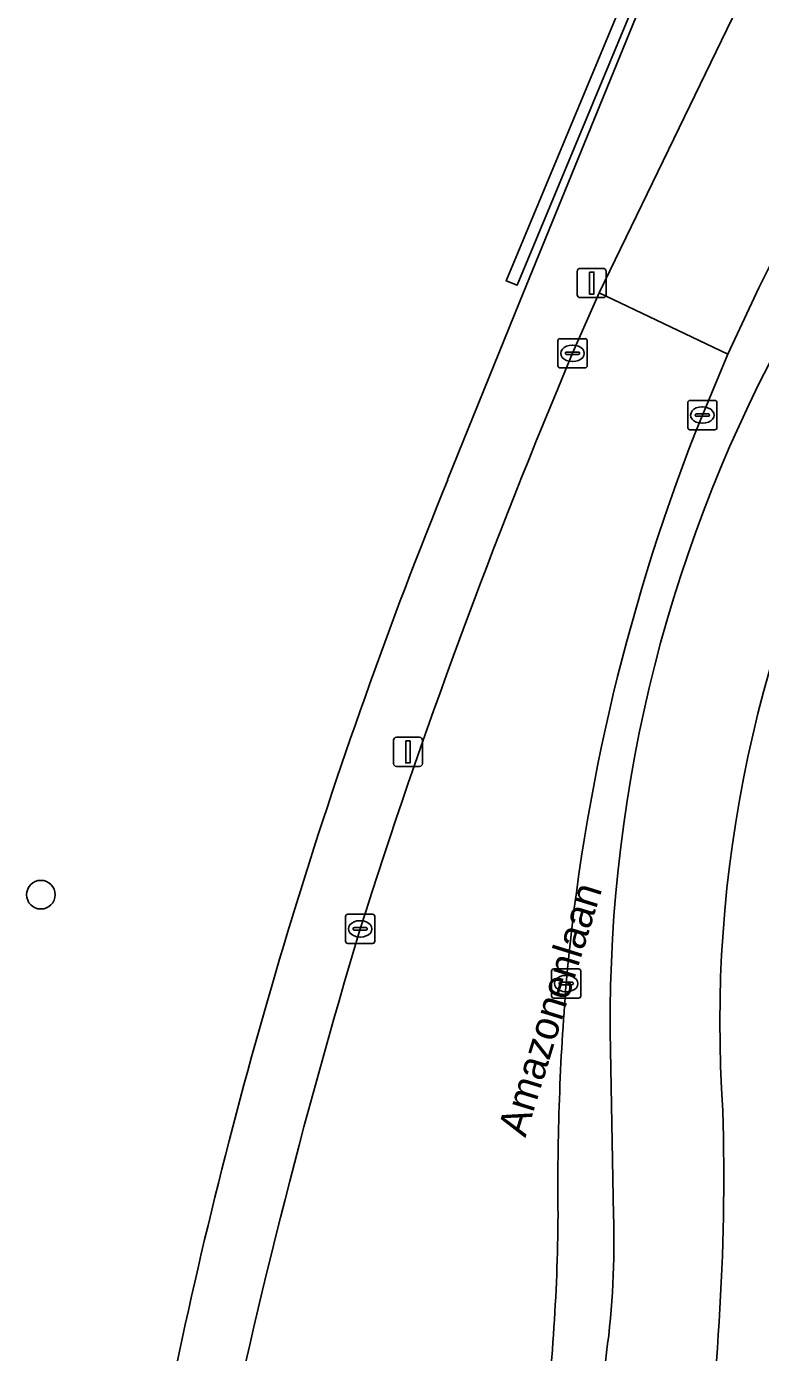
# Model space of a CAD drawing. Extents: x 161848 to 162726, y 385382 to 386521.
# Drawn here: x 162501.89 to 162526.96, y 385425.82 to 385471.15 of the extents above; entities that cross this region are included whole.
import ezdxf

# ---------------------------------------------------------------- set-up
doc = ezdxf.new("R2010")
doc.units = 0
for name, color, linetype in [('IMGEO_Boom', 7, 'Continuous'), ('IMGEO_Fietspad_gesloten', 7, 'Continuous'), ('IMGEO_Groenvoorziening', 7, 'Continuous'), ('IMGEO_Haag', 7, 'Continuous'), ('IMGEO_Kolk', 7, 'Continuous'), ('IMGEO_Lichtmast', 7, 'Continuous'), ('IMGEO_Openbare_ruimte_label', 7, 'Continuous'), ('IMGEO_Rijbaan_lokaal_gesloten', 7, 'Continuous'), ('IMGEO_Verkeerseiland_groen', 7, 'Continuous'), ('IMGEO_Voetpad_open', 7, 'Continuous')]:
    doc.layers.add(name, color=color, linetype=linetype)

msp = doc.modelspace()

# ---------------------------------------------------------------- linework, layer by layer
at = {"layer": 'IMGEO_Boom'}
msp.add_circle((162502.376, 385441.471), 0.489, dxfattribs=at)
at = {"layer": 'IMGEO_Fietspad_gesloten'}
msp.add_lwpolyline([(162521.831, 385436.78), (162521.938, 385430.519)], dxfattribs=at)
for centre, radius, start, end in [((162570.886, 385437.192), 49.057, 150.9064, 180.4807), ((162569.107, 385437.093), 43.533, 151.9105, 183.9732), ((162445.245, 385431.888), 80.463, 351.28606, 1.55879), ((162494.071, 385429.556), 27.884, 352.297, 1.9782), ((162274.688, 385450.072), 248.203, 352.03769, 354.39233)]:
    msp.add_arc(centre, radius, start, end, dxfattribs=at)
at = {"layer": 'IMGEO_Groenvoorziening'}
for points in [[(162546.694, 385522.016), (162546.32, 385522.205), (162537.199, 385504.871), (162535.197, 385501.211), (162532.824, 385496.317), (162525.906, 385480.798), (162518.279, 385462.455), (162518.645, 385462.309), (162525.082, 385477.793), (162526.365, 385480.78), (162529.989, 385489.222), (162531.318, 385491.896)], [(162531.318, 385491.896), (162529.989, 385489.222), (162526.365, 385480.78), (162525.082, 385477.793), (162518.645, 385462.309), (162518.279, 385462.455), (162525.906, 385480.798), (162532.824, 385496.317), (162535.197, 385501.211), (162537.199, 385504.871), (162546.32, 385522.205), (162546.694, 385522.016)], [(162516.275, 385455.652), (162518.729, 385461.733), (162526.926, 385481.835)]]:
    msp.add_lwpolyline(points, dxfattribs=at)
msp.add_arc((162682.159, 385388.311), 179.031, 157.90526, 168.07068, dxfattribs=at)
at = {"layer": 'IMGEO_Haag'}
msp.add_lwpolyline([(162545.922, 385521.449), (162537.199, 385504.871), (162535.197, 385501.211), (162532.824, 385496.317), (162525.906, 385480.798), (162518.279, 385462.455), (162518.645, 385462.309), (162525.082, 385477.793), (162526.365, 385480.78), (162529.989, 385489.222), (162531.318, 385491.896)], dxfattribs=at)
at = {"layer": 'IMGEO_Kolk'}
for p, q in [((162520.116, 385460.48), (162520.968, 385460.48)), ((162520.041, 385459.554), (162520.041, 385460.406)), ((162520.3, 385459.974), (162520.3, 385459.986)), ((162520.343, 385460.023), (162520.741, 385460.023)), ((162520.529, 385460.26), (162520.554, 385460.26)), ((162520.784, 385459.986), (162520.784, 385459.974)), ((162521.042, 385460.406), (162521.042, 385459.554)), ((162520.738, 385459.937), (162520.34, 385459.937)), ((162520.552, 385459.7), (162520.527, 385459.7)), ((162520.968, 385459.48), (162520.116, 385459.48)), ((162524.476, 385457.442), (162524.476, 385458.294)), ((162524.551, 385458.368), (162525.403, 385458.368)), ((162525.477, 385458.294), (162525.477, 385457.442)), ((162524.735, 385457.862), (162524.735, 385457.874)), ((162525.173, 385457.825), (162524.775, 385457.825)), ((162524.778, 385457.911), (162525.176, 385457.911)), ((162524.964, 385458.148), (162524.989, 385458.148)), ((162525.219, 385457.874), (162525.219, 385457.862)), ((162525.403, 385457.368), (162524.551, 385457.368)), ((162524.987, 385457.588), (162524.962, 385457.588)), ((162512.785, 385439.876), (162512.785, 385440.728)), ((162512.86, 385440.802), (162513.712, 385440.802)), ((162513.273, 385440.582), (162513.298, 385440.582)), ((162513.786, 385440.728), (162513.786, 385439.876)), ((162513.044, 385440.296), (162513.044, 385440.308)), ((162513.482, 385440.259), (162513.084, 385440.259)), ((162513.087, 385440.345), (162513.485, 385440.345)), ((162513.528, 385440.308), (162513.528, 385440.296)), ((162513.712, 385439.802), (162512.86, 385439.802)), ((162513.296, 385440.022), (162513.271, 385440.022)), ((162519.824, 385438.007), (162519.824, 385438.859)), ((162519.899, 385438.933), (162520.751, 385438.933)), ((162520.312, 385438.713), (162520.337, 385438.713)), ((162520.825, 385438.859), (162520.825, 385438.007)), ((162520.083, 385438.427), (162520.083, 385438.439)), ((162520.521, 385438.39), (162520.123, 385438.39)), ((162520.126, 385438.476), (162520.524, 385438.476)), ((162520.567, 385438.439), (162520.567, 385438.427)), ((162520.751, 385437.933), (162519.899, 385437.933)), ((162520.335, 385438.153), (162520.31, 385438.153))]:
    msp.add_line(p, q, dxfattribs=at)
for points in [[(162520.116, 385460.48), (162520.968, 385460.48)], [(162520.041, 385459.554), (162520.041, 385460.406)], [(162521.042, 385460.406), (162521.042, 385459.554)], [(162520.968, 385459.48), (162520.116, 385459.48)], [(162524.476, 385457.442), (162524.476, 385458.294)], [(162524.551, 385458.368), (162525.403, 385458.368)], [(162525.477, 385458.294), (162525.477, 385457.442)], [(162525.403, 385457.368), (162524.551, 385457.368)], [(162512.785, 385439.876), (162512.785, 385440.728)], [(162512.86, 385440.802), (162513.712, 385440.802)], [(162513.786, 385440.728), (162513.786, 385439.876)], [(162513.712, 385439.802), (162512.86, 385439.802)], [(162519.824, 385438.007), (162519.824, 385438.859)], [(162519.899, 385438.933), (162520.751, 385438.933)], [(162520.825, 385438.859), (162520.825, 385438.007)], [(162520.751, 385437.933), (162519.899, 385437.933)]]:
    msp.add_lwpolyline(points, dxfattribs=at)
for centre, radius, start, end in [((162520.118, 385460.404), 0.0765, 91.552, 178.448), ((162520.118, 385460.404), 0.0765, 91.552, 178.448), ((162520.966, 385460.404), 0.0765, 1.552, 88.448), ((162520.966, 385460.404), 0.0765, 1.552, 88.448), ((162520.34, 385459.983), 0.0403, 85.8775, 175.7526), ((162520.337, 385459.973), 0.0366, 178.938, 274.7102), ((162520.741, 385459.98), 0.043, 264.8664, 352.4533), ((162520.745, 385459.985), 0.0386, 1.7309, 96.639), ((162520.118, 385459.556), 0.0765, 181.552, 268.448), ((162520.118, 385459.556), 0.0765, 181.552, 268.448), ((162520.966, 385459.556), 0.0765, 271.552, 358.448), ((162520.966, 385459.556), 0.0765, 271.552, 358.448), ((162524.553, 385458.292), 0.0765, 91.552, 178.448), ((162524.553, 385458.292), 0.0765, 91.552, 178.448), ((162525.401, 385458.292), 0.0765, 1.552, 88.448), ((162525.401, 385458.292), 0.0765, 1.552, 88.448), ((162524.775, 385457.871), 0.0403, 85.8775, 175.7526), ((162524.772, 385457.861), 0.0366, 178.938, 274.7102), ((162525.176, 385457.868), 0.043, 264.8664, 352.4533), ((162525.18, 385457.873), 0.0386, 1.7309, 96.639), ((162524.553, 385457.444), 0.0765, 181.552, 268.448), ((162524.553, 385457.444), 0.0765, 181.552, 268.448), ((162525.401, 385457.444), 0.0765, 271.552, 358.448), ((162525.401, 385457.444), 0.0765, 271.552, 358.448), ((162512.862, 385440.726), 0.0765, 91.552, 178.448), ((162512.862, 385440.726), 0.0765, 91.552, 178.448), ((162513.71, 385440.726), 0.0765, 1.552, 88.448), ((162513.71, 385440.726), 0.0765, 1.552, 88.448), ((162513.084, 385440.305), 0.0403, 85.8775, 175.7526), ((162513.081, 385440.295), 0.0366, 178.938, 274.7102), ((162513.485, 385440.302), 0.043, 264.8664, 352.4533), ((162513.489, 385440.307), 0.0386, 1.7309, 96.639), ((162512.862, 385439.878), 0.0765, 181.552, 268.448), ((162512.862, 385439.878), 0.0765, 181.552, 268.448), ((162513.71, 385439.878), 0.0765, 271.552, 358.448), ((162513.71, 385439.878), 0.0765, 271.552, 358.448), ((162519.901, 385438.857), 0.0765, 91.552, 178.448), ((162519.901, 385438.857), 0.0765, 91.552, 178.448), ((162520.749, 385438.857), 0.0765, 1.552, 88.448), ((162520.749, 385438.857), 0.0765, 1.552, 88.448), ((162520.123, 385438.436), 0.0403, 85.8775, 175.7526), ((162520.12, 385438.426), 0.0366, 178.938, 274.7102), ((162520.524, 385438.433), 0.043, 264.8664, 352.4533), ((162520.528, 385438.438), 0.0386, 1.7309, 96.639), ((162519.901, 385438.009), 0.0765, 181.552, 268.448), ((162519.901, 385438.009), 0.0765, 181.552, 268.448), ((162520.749, 385438.009), 0.0765, 271.552, 358.448), ((162520.749, 385438.009), 0.0765, 271.552, 358.448)]:
    msp.add_arc(centre, radius, start, end, dxfattribs=at)
for centre, major_axis, ratio, start_param, end_param in [((162520.528, 385459.98), (-0.387, 0.002), 0.722429, 4.712389, 7.853982), ((162520.553, 385459.98), (-0.39, 0.002), 0.717154, 1.570796, 4.712389), ((162524.963, 385457.868), (-0.387, 0.002), 0.722429, 4.712389, 7.853982), ((162524.988, 385457.868), (-0.39, 0.002), 0.717154, 1.570796, 4.712389), ((162513.272, 385440.302), (-0.387, 0.002), 0.722429, 4.712389, 7.853982), ((162513.297, 385440.302), (-0.39, 0.002), 0.717154, 1.570796, 4.712389), ((162520.311, 385438.433), (-0.387, 0.002), 0.722429, 4.712389, 7.853982), ((162520.336, 385438.433), (-0.39, 0.002), 0.717154, 1.570796, 4.712389)]:
    msp.add_ellipse(centre, major_axis=major_axis, ratio=ratio, start_param=start_param, end_param=end_param, dxfattribs=at)
at = {"layer": 'IMGEO_Lichtmast'}
for p, q in [((162520.701, 385461.982), (162520.701, 385462.782)), ((162520.701, 385462.782), (162520.701, 385461.982)), ((162520.801, 385462.882), (162521.591, 385462.882)), ((162521.591, 385462.882), (162520.801, 385462.882)), ((162521.691, 385462.782), (162521.691, 385461.982)), ((162521.691, 385461.982), (162521.691, 385462.782)), ((162521.591, 385461.882), (162520.801, 385461.882)), ((162520.801, 385461.882), (162521.591, 385461.882)), ((162514.524, 385446.853), (162515.314, 385446.853)), ((162515.314, 385446.853), (162514.524, 385446.853)), ((162514.424, 385445.953), (162514.424, 385446.753)), ((162514.424, 385446.753), (162514.424, 385445.953)), ((162515.414, 385446.753), (162515.414, 385445.953)), ((162515.414, 385445.953), (162515.414, 385446.753)), ((162515.314, 385445.853), (162514.524, 385445.853)), ((162514.524, 385445.853), (162515.314, 385445.853))]:
    msp.add_line(p, q, dxfattribs=at)
for points in [[(162521.121, 385462.757), (162521.271, 385462.757), (162521.271, 385462.007), (162521.121, 385462.007), (162521.121, 385462.757)], [(162514.844, 385446.728), (162514.994, 385446.728), (162514.994, 385445.978), (162514.844, 385445.978), (162514.844, 385446.728)]]:
    msp.add_lwpolyline(points, dxfattribs=at)
for centre, start, end in [((162520.801, 385462.782), 90, 180), ((162520.801, 385462.782), 90, 180), ((162521.591, 385462.782), 0, 90), ((162521.591, 385462.782), 360, 90), ((162520.801, 385461.982), 180, 270), ((162520.801, 385461.982), 180, 270), ((162521.591, 385461.982), 270, 0), ((162521.591, 385461.982), 270, 0), ((162514.524, 385446.753), 90, 180), ((162514.524, 385446.753), 90, 180), ((162515.314, 385446.753), 0, 90), ((162515.314, 385446.753), 360, 90), ((162514.524, 385445.953), 180, 270), ((162514.524, 385445.953), 180, 270), ((162515.314, 385445.953), 270, 0), ((162515.314, 385445.953), 270, 0)]:
    msp.add_arc(centre, 0.1, start, end, dxfattribs=at)
at = {"layer": 'IMGEO_Rijbaan_lokaal_gesloten'}
msp.add_lwpolyline([(162533.423, 385475.202), (162528.884, 385477.401), (162527.814, 385475.193), (162521.448, 385462.048), (162525.851, 385459.949), (162526.912, 385462.215), (162529.575, 385467.554)], close=True, dxfattribs=at)
for points in [[(162525.851, 385459.949), (162521.448, 385462.048), (162520.542, 385459.98)], [(162524.977, 385457.868), (162525.851, 385459.949)]]:
    msp.add_lwpolyline(points, dxfattribs=at)
for centre, radius, start, end in [((162729.615, 385371.71), 226.942, 157.11075, 162.40769), ((162588.195, 385432.462), 68.132, 158.10559, 174.97209), ((162729.648, 385375.302), 225.915, 163.27849, 168.47254), ((162605.386, 385431.462), 85.346, 175.3151, 180.62923), ((162454.665, 385430.946), 65.382, 352.43976, 359.63093)]:
    msp.add_arc(centre, radius, start, end, dxfattribs=at)
at = {"layer": 'IMGEO_Verkeerseiland_groen'}
for points in [[(162556.467, 385516.741), (162555.262, 385518.28), (162551.475, 385510.772), (162542.639, 385493.414), (162533.865, 385476.024), (162533.423, 385475.202), (162529.575, 385467.554), (162526.912, 385462.215), (162525.851, 385459.949), (162524.977, 385457.868)], [(162521.938, 385430.519), (162521.831, 385436.78)]]:
    msp.add_lwpolyline(points, dxfattribs=at)
for centre, radius, start, end in [((162570.886, 385437.192), 49.057, 150.9064, 180.4807), ((162588.195, 385432.462), 68.132, 158.10559, 174.97209), ((162605.386, 385431.462), 85.346, 175.3151, 180.62923), ((162454.665, 385430.946), 65.382, 352.43976, 359.63093), ((162494.071, 385429.556), 27.884, 352.297, 1.9782), ((162274.688, 385450.072), 248.203, 352.03769, 354.39233)]:
    msp.add_arc(centre, radius, start, end, dxfattribs=at)
at = {"layer": 'IMGEO_Voetpad_open'}
for points in [[(162526.926, 385481.835), (162518.729, 385461.733), (162516.275, 385455.652)], [(162521.448, 385462.048), (162527.814, 385475.193), (162526.363, 385475.84), (162528.751, 385481.485)], [(162520.542, 385459.98), (162521.448, 385462.048)]]:
    msp.add_lwpolyline(points, dxfattribs=at)
for centre, radius, start, end in [((162729.615, 385371.71), 226.942, 157.11075, 162.40769), ((162569.107, 385437.093), 43.533, 151.9105, 183.9732), ((162682.159, 385388.311), 179.031, 157.90526, 168.07068), ((162729.648, 385375.302), 225.915, 163.27849, 168.47254), ((162445.245, 385431.888), 80.463, 351.28606, 1.55879)]:
    msp.add_arc(centre, radius, start, end, dxfattribs=at)

# ---------------------------------------------------------------- texts
at = {"layer": 'IMGEO_Openbare_ruimte_label'}
msp.add_text('Amazonenlaan', height=1, rotation=72.851, dxfattribs=at).set_placement((162518.931, 385433.145))

doc.saveas('drawing.dxf')
